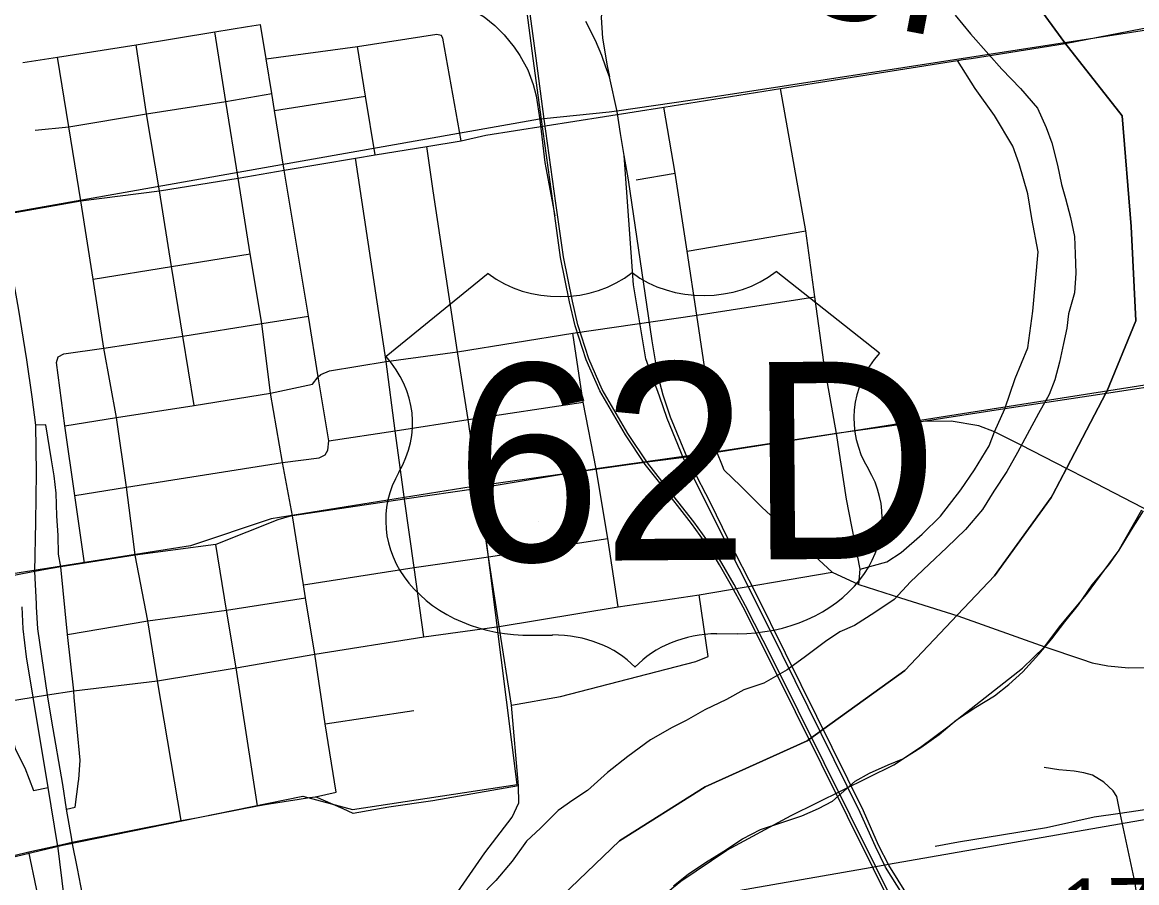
# Model space of a CAD drawing. Extents: x 114843 to 284848, y 317643 to 566895.
# Drawn here: x 200918 to 204849, y 383793 to 386828 of the extents above; entities that cross this region are included whole.
import ezdxf

# ---------------------------------------------------------------- set-up
doc = ezdxf.new("R2010")
doc.units = 0
for name, color, linetype in [('GM_X_City_Street', 7, 'Continuous'), ('GM_X_Interchange_Ramps', 7, 'Continuous'), ('GM_X_Major_River', 7, 'Continuous'), ('GM_X_Major_River_Text', 7, 'Continuous'), ('GM_X_Rail_Line', 7, 'Continuous'), ('GM_X_Section', 7, 'Continuous'), ('GM_X_Section_Text', 7, 'Continuous'), ('GM_X_State_Route', 7, 'Continuous'), ('GM_X_Township', 7, 'Continuous'), ('GM_X_US_Location', 7, 'Continuous'), ('GM_X_US_Route', 7, 'Continuous'), ('GM_X_US_Shield', 7, 'Continuous')]:
    doc.layers.add(name, color=color, linetype=linetype)

msp = doc.modelspace()

# ---------------------------------------------------------------- linework, layer by layer
at = {"layer": 'GM_X_City_Street'}
for p, q in [((201808, 386516.4), (202128.6, 386567.5)), ((203083, 386272.5), (203221.5, 386296)), ((203263, 386021.2), (203681.5, 386092.2)), ((201478.9, 384011.9), (201394.6, 384505.2)), ((201986.9, 384353.2), (202298.8, 384400.4))]:
    msp.add_line(p, q, dxfattribs=at)
for points in [[(200920.5, 386685.6), (201042, 386705.1), (201319.8, 386748.7), (201597.5, 386794.5), (201712.6, 386812.9), (201758.3, 386820.4)], [(201842.2, 386306.4), (201808, 386516.4), (201797.9, 386577.1), (201777.8, 386698.6), (201758.3, 386820.4)], [(201679.4, 386278.6), (201635.9, 386549.1), (201597.5, 386794.5)], [(201777.8, 386698.6), (202100.1, 386742.9), (202380.5, 386786.5), (202395.7, 386782.5)], [(202466.7, 386409.7), (202401.4, 386771.4), (202395.7, 386782.5)], [(201402.3, 386234), (201356, 386504.7), (201319.8, 386748.7)], [(202162.5, 386359.9), (202128.6, 386567.5), (202100.1, 386742.9)], [(201124.5, 386198.4), (201081.9, 386459), (201042, 386705.1)], [(203968, 384924.8), (204018.7, 384958), (204092, 385023), (204157.2, 385086), (204229, 385179.1), (204277, 385249.3), (204329.1, 385333.8), (204348, 385383.5), (204383.8, 385464.1), (204420.2, 385571.6), (204465.1, 385680.1), (204482.5, 385808.5), (204502.2, 386018.8), (204479.4, 386135.8), (204465.2, 386223.1), (204434.5, 386328.6), (204412.3, 386391.5), (204348, 386498.9), (204279.5, 386594.4), (204217, 386693.1)], [(200963.6, 386447), (201081.9, 386459), (201356, 386504.7), (201635.9, 386549.1), (201797.9, 386577.1)], [(203873.3, 384898.4), (203825.2, 385146.2), (203790.5, 385377), (203745.5, 385628.8), (203713.3, 385859.6), (203681.5, 386092.2), (203593, 386594.3)], [(203388.2, 385263.4), (203368.3, 385312.5), (203332.3, 385558.4), (203297.3, 385795.2), (203263, 386021.2), (203221.5, 386296), (203180.7, 386529.1)], [(202540.9, 385087.3), (202526.6, 385183.9), (202490.7, 385426.4), (202452.9, 385665.6), (202368, 386233.3), (202344.7, 386389.6)], [(202334.2, 384660.6), (202300.2, 384904.3), (202266.7, 385145.8), (202233.2, 385387.2), (202201.7, 385631.2), (202093.4, 386348.2)], [(201999.2, 385351.3), (201961.8, 385577.8), (201927.6, 385791.4), (201842.2, 386306.4)], [(201952.3, 384096), (202025.2, 384112.2), (201986.9, 384353.2), (201950.4, 384599.5), (201917.1, 384798), (201910, 384843.9), (201871.2, 385087), (201835.6, 385275.6), (201793.3, 385519.9), (201762.9, 385765.8), (201722.2, 386011.7), (201679.4, 386278.6)], [(201524.2, 385476.6), (201483.8, 385720.6), (201444.7, 385967.1), (201402.3, 386234)], [(201309.9, 384996.7), (201285.2, 385188.4), (201250.1, 385434.4), (201205.8, 385678.4), (201167.6, 385921.8), (201124.5, 386198.4)], [(201167.6, 385921.8), (201444.7, 385967.1), (201722.2, 386011.7)], [(201067.8, 385404.6), (201250.1, 385434.4), (201524.2, 385476.6), (201793.3, 385519.9), (201942.2, 385551.9), (201961.8, 385577.8), (201971.1, 385586.1), (202002, 385599.1), (202201.7, 385631.2), (202452.9, 385665.6), (202860.7, 385731.5), (203297.3, 385795.2), (203713.3, 385859.6)], [(201038.4, 385627.9), (201044.2, 385648.3), (201064, 385658.9), (201205.8, 385678.4), (201483.8, 385720.6), (201762.9, 385765.8), (201927.6, 385791.4)], [(203020.3, 384765.6), (202984, 385007.7), (202941.9, 385252.5), (202896.7, 385487.7), (202860.7, 385731.5)], [(201137.1, 384920.5), (201103.5, 385158.4), (201067.8, 385404.6), (201038.4, 385627.9)], [(201103.5, 385158.4), (201285.2, 385188.4), (201835.6, 385275.6), (201965.3, 385292), (201986.8, 385302), (201995.9, 385318.5), (201999.2, 385351.3), (202233.2, 385387.2), (202490.7, 385426.4), (202896.7, 385487.7)], [(203774.6, 384888.6), (203526.9, 385117.8), (203451.2, 385192.4), (203394.1, 385248.6), (203388.2, 385263.4)], [(202668.9, 384134.5), (202643.7, 384419.2), (202600.8, 384696.6), (202562.4, 384942.4), (202540.9, 385087.3)], [(201394.6, 384505.2), (201360.8, 384717.3), (201316, 384948.8), (201309.9, 384996.7)], [(201910, 384843.9), (202300.2, 384904.3), (202562.4, 384942.4), (202984, 385007.7)], [(201748, 384064.3), (201672.1, 384551.5), (201637.8, 384754.2), (201601, 384986.2)], [(203868.7, 384844.9), (203873.3, 384898.4), (203968, 384924.8)], [(201099.5, 384469.5), (201077.6, 384668.2), (201053.5, 384907.3)], [(201077.6, 384668.2), (201360.8, 384717.3), (201637.8, 384754.2), (201917.1, 384798)], [(202643.7, 384419.2), (202816.4, 384449.7), (203294.4, 384573.2), (203337.7, 384590.7), (203306.2, 384808.2)], [(204790.7, 384038.1), (204779.2, 384097.2), (204766.7, 384116.6), (204733.7, 384147.3), (204693.7, 384171.8), (204662.7, 384180.4), (204628.1, 384186.4), (204574.7, 384190.8), (204522.7, 384198.9)], [(202668.9, 384134.5), (202365.7, 384081.7), (202211.3, 384059.7), (202085.6, 384037.1), (202049.5, 384053.1), (201952.3, 384096)], [(201982.2, 383260.3), (202049.5, 383268.7), (202120.6, 383306), (202173.7, 383372.3), (202242.7, 383478.7), (202355.3, 383598), (202443.6, 383745.4), (202550.2, 383898.1), (202646.5, 384023.8), (202669.6, 384075.2), (202668.9, 384134.5)], [(201788.9, 384070.9), (201895.1, 384087.8), (201930.7, 384093.3), (201952.3, 384096)], [(204790.7, 384038.1), (205239.9, 384105.5), (205347.4, 384122.2)], [(201532.8, 384022.4), (201748, 384064.3), (201788.9, 384070.9)], [(200429.5, 383775.6), (200742.2, 383853.8), (200940.6, 383902.1), (201042.8, 383924.5), (201094.2, 383935.8), (201478.9, 384011.9), (201532.8, 384022.4)], [(204138.1, 383922.3), (204220.7, 383936.9), (204531.3, 383988), (204699.6, 384025.7), (204790.7, 384038.1)], [(205310.6, 382024.8), (205286.2, 382065.1), (205210.6, 382294), (205064.9, 382768.7), (204991, 382998.9), (204866.1, 383667.4), (204851.7, 383729), (204843.3, 383790.9), (204790.7, 384038.1)], [(200425.6, 383454.7), (200757.5, 383536.1), (201004.5, 383597), (200995.5, 383642.9), (200940.6, 383902.1)]]:
    msp.add_lwpolyline(points, dxfattribs=at)
at = {"layer": 'GM_X_Interchange_Ramps'}
for points in [[(201053.5, 384907.3), (201046.3, 384952), (201044, 385017.8), (201040.2, 385086.9), (201038, 385167.5), (201030.9, 385227.6), (201021.2, 385284.6), (201000.9, 385408.4), (200965.3, 385407)], [(201116.2, 384150.9), (201117, 384157), (201122.7, 384225.4), (201101, 384445.8), (201099.5, 384469.5)], [(200861.8, 384432.5), (200860.9, 384412.6), (200870, 384356.4), (200893.4, 384265.2), (200926.6, 384198.1), (200958.1, 384118.5), (201009.4, 384128.9)], [(201073.6, 384052.1), (201104, 384058.9), (201116.2, 384150.9)]]:
    msp.add_lwpolyline(points, dxfattribs=at)
at = {"layer": 'GM_X_Major_River'}
for points in [[(204209, 386852.7), (204263.1, 386786.7), (204327.2, 386714.6), (204373.3, 386662.6), (204439.4, 386594.5), (204499.4, 386524.5), (204529.5, 386456.4), (204549.6, 386402.3), (204569.7, 386324.2), (204583.8, 386256.1), (204597.9, 386206), (204616, 386139.9), (204630, 386071.8), (204632.1, 386011.7), (204634.2, 385943.6), (204630.3, 385873.4), (204608.4, 385799.3), (204602.4, 385749.1), (204590.5, 385695), (204576.6, 385628.9), (204560.7, 385566.7), (204540.7, 385514.6), (204502.8, 385448.4), (204462.9, 385374.2), (204429, 385310.1), (204391, 385243.9), (204345.1, 385173.7), (204305.2, 385109.5), (204245.3, 385039.3), (204179.3, 384975.1), (204117.4, 384916.9), (204051.5, 384854.7), (203993.5, 384792.5), (203925.6, 384746.3), (203853.6, 384700.1), (203801.7, 384678), (203751.7, 384643.9), (203675.7, 384587.7), (203615.8, 384543.5), (203533.8, 384497.3), (203463.8, 384473.2), (203401.9, 384439), (203325.9, 384402.8), (203260, 384364.7), (203210, 384340.6), (203134, 384296.4), (203054.1, 384238.2), (202982.1, 384182), (202912.2, 384117.7), (202860.2, 384083.6), (202808.3, 384047.5), (202746.3, 383985.3), (202696.4, 383939.1), (202646.5, 383868.9), (202588.5, 383800.7), (202530.6, 383742.5)], [(203214.7, 383781.5), (203266.6, 383823.6), (203328.6, 383863.8), (203392.5, 383903.9), (203458.5, 383948.1), (203522.5, 383980.3), (203600.5, 384006.4), (203668.4, 384028.6), (203726.4, 384054.7), (203776.4, 384080.8), (203856.3, 384151), (203906.3, 384179.2), (203972.3, 384209.3), (204024.2, 384229.4), (204088.2, 384269.6), (204152.2, 384315.8), (204214.1, 384368), (204282.1, 384412.1), (204348, 384452.3), (204398, 384492.4), (204447.9, 384536.6), (204503.9, 384598.8), (204549.8, 384653), (204595.7, 384713.1), (204643.7, 384773.3), (204691.6, 384843.5), (204751.5, 384913.7), (204787.5, 384965.9), (204831.4, 385038.1), (204873.3, 385104.3)]]:
    msp.add_lwpolyline(points, dxfattribs=at)
at = {"layer": 'GM_X_Rail_Line'}
for p, q in [((202742.8, 386486.9), (202758, 386488.8)), ((202758, 386488.8), (202987.8, 386512.1)), ((202987.8, 386512.1), (203015.8, 386515.9)), ((203262.2, 385295.4), (206098.4, 385741.3)), ((202530.8, 385194), (203122.2, 385277)), ((203122.2, 385277), (203262.2, 385295.4)), ((203973.3, 383857.2), (203929.1, 383849.4))]:
    msp.add_line(p, q, dxfattribs=at)
for points in [[(203340, 387443), (203187.8, 387293.8), (203067.7, 387153.2), (203034.2, 387102.2), (203011, 387048.8), (202987.9, 386987.6), (202968.4, 386919.7), (202960.5, 386844.7), (202965.1, 386772.1), (202981.3, 386674.2), (202990, 386635.1)], [(202796.4, 386145.4), (202790.3, 386188.9), (202749.2, 386484.7), (202720.4, 386700.5), (202691.4, 386918.3), (202680.5, 386989.6), (202676.4, 387019.5), (202660.8, 387107.2), (202647.2, 387175.7), (202635.2, 387227.6), (202613, 387301.1), (202594.7, 387351.8), (202589.1, 387365.9)], [(203015.8, 386515.9), (203347.1, 386564), (205911.3, 386960.7)], [(201804.9, 386939.6), (202102, 386942.6), (202212.7, 386941.8), (202274.8, 386937.6), (202319.6, 386934.6), (202374.2, 386924.9), (202414.1, 386913.9), (202457.9, 386898.4), (202547, 386847.3), (202585, 386816.6), (202618.3, 386784.1), (202652.6, 386740.4), (202673.7, 386711.2), (202700.9, 386659.8), (202720.2, 386608.8), (202730.5, 386569.1), (202744, 386484.1), (202761, 386333.6), (202796.4, 386145.4)], [(204054.6, 383595.6), (203930.3, 383846.6), (203562.9, 384584.9), (203469.4, 384770.1), (203428.7, 384845.4), (203386, 384919.6), (203363, 384958.1), (203333.3, 385002.1), (203286.9, 385066.4), (203174.4, 385209.9), (203123.4, 385274.2), (203054.4, 385377.6), (202964.1, 385533), (202916.7, 385640.5), (202877.9, 385760.3), (202858.5, 385844.3), (202827, 386000.1), (202800.3, 386190.3), (202759.2, 386486), (202730.4, 386701.9), (202701.4, 386919.8)], [(202990, 386635.1), (202977.1, 386670), (202962, 386710.9), (202939.8, 386763.5), (202906, 386831.3)], [(204074, 383695.6), (203974.5, 383854.4), (203938.9, 383926), (203885.7, 384046.4), (203609.9, 384603.2), (203505.4, 384814), (203411, 385000.1), (203344, 385134.9), (203282.3, 385255.7), (203263.4, 385292.5), (203205.2, 385435.2), (203178.2, 385512.7), (203160, 385584.3), (203139.5, 385703.8), (203056.2, 386272.8), (203041.3, 386358.1), (203027.7, 386436.2), (203017, 386513.1), (202990, 386635.1)], [(197380.8, 385620.4), (200862.7, 386154.7), (202742.8, 386486.9)], [(204063.4, 383688.9), (203963.5, 383848.2), (203927.5, 383920.7), (203874.3, 384041.1), (203598.7, 384597.7), (203494.2, 384808.4), (203399.7, 384994.5), (203332.7, 385129.2), (203271.1, 385250), (203251.9, 385287.3), (203193.4, 385430.7), (203166.1, 385509.1), (203117.4, 385640.6), (203074.3, 385902), (203041.3, 386358.1)], [(204150.5, 383381), (204045.6, 383591.1), (203921.2, 383842.2), (203553.9, 384580.4), (203460.4, 384765.4), (203419.9, 384840.6), (203377.3, 384914.5), (203354.5, 384952.8), (203325, 384996.4), (203278.8, 385060.4), (203166.5, 385203.7), (203115.3, 385268.3), (203045.8, 385372.3), (202955.1, 385528.4), (202907.3, 385637), (202868.2, 385757.7), (202848.7, 385842.2), (202817.1, 385998.4), (202796.4, 386145.4)], [(197558.4, 383078.4), (199137.1, 383466.2), (201059.6, 383925.5), (201907.5, 384098.8), (202082.9, 384051.5), (202664.3, 384138.9), (202530.8, 385194)], [(202530.8, 385194), (201795.7, 385076.1), (201511.4, 384981), (197578.2, 384361.5)], [(206323.5, 384262.5), (206121.6, 384232.8), (203973.3, 383857.2)], [(203929.1, 383849.4), (203889.4, 383842.5), (203343.8, 383747.1), (200165.3, 382456.3), (196041.6, 380963.5)]]:
    msp.add_lwpolyline(points, dxfattribs=at)
at = {"layer": 'GM_X_Section'}
msp.add_lwpolyline([(203164.9, 383736), (203240.9, 383798.1), (203402.8, 383908.2), (203630.7, 384030.5), (203992.5, 384208.9), (204086.5, 384271), (204182.4, 384343.1), (204446.2, 384549.4), (204524.2, 384625.5), (204582.1, 384701.6), (204672, 384809.6), (204783.8, 384961.8), (204867.7, 385107.9)], dxfattribs=at)
at = {"layer": 'GM_X_State_Route'}
for p, q in [((204383.8, 385464.1), (204095.5, 385420.2)), ((204095.5, 385420.2), (203790.5, 385377)), ((203790.5, 385377), (203368.3, 385312.5)), ((203368.3, 385312.5), (202941.9, 385252.5)), ((202941.9, 385252.5), (202526.6, 385183.9)), ((202526.6, 385183.9), (202266.7, 385145.8)), ((202266.7, 385145.8), (201871.2, 385087)), ((201601, 384986.2), (201316, 384948.8)), ((201137.1, 384920.5), (201053.5, 384907.3)), ((201316, 384948.8), (201137.1, 384920.5)), ((201053.5, 384907.3), (201000.1, 384897.3)), ((203306.2, 384808.2), (203774.6, 384888.6)), ((203774.6, 384888.6), (203868.7, 384844.9)), ((203868.7, 384844.9), (204016.2, 384798.2)), ((203020.3, 384765.6), (203306.2, 384808.2)), ((202600.8, 384696.6), (203020.3, 384765.6)), ((202334.2, 384660.6), (202600.8, 384696.6)), ((201950.4, 384599.5), (202334.2, 384660.6)), ((201672.1, 384551.5), (201950.4, 384599.5)), ((201394.6, 384505.2), (201672.1, 384551.5)), ((201099.5, 384469.5), (201394.6, 384505.2)), ((201006.4, 384455.8), (201099.5, 384469.5)), ((201082.9, 383999.2), (201073.6, 384052.1)), ((201092.3, 383946.4), (201082.9, 383999.2))]:
    msp.add_line(p, q, dxfattribs=at)
for points in [[(200967.7, 384777.1), (200962.7, 384890.3), (200966.1, 385065.1), (200968.3, 385238.8), (200965.3, 385407), (200952.5, 385506.3), (200934.1, 385637), (200905, 385819.8), (200861.5, 386062.6)], [(205233.9, 385593.5), (204743.1, 385518.8), (204383.8, 385464.1)], [(204348, 385383.5), (204292.1, 385404.4), (204194.8, 385420.9), (204095.5, 385420.2)], [(204441.6, 385336.8), (204432.4, 385341.6), (204348, 385383.5)], [(204673.5, 385217.3), (204603.5, 385253.4), (204441.6, 385336.8)], [(204954.6, 385075.6), (204934.6, 385082.9), (204673.5, 385217.3)], [(201871.2, 385087), (201859.1, 385085.1), (201819.5, 385072.6), (201601, 384986.2)], [(201000.1, 384897.3), (200962.7, 384890.3), (200912.4, 384880.9), (200790.4, 384858.2)], [(204016.2, 384798.2), (204217.8, 384734.5), (204524.7, 384625.5), (204654.3, 384582)], [(201066.1, 383742.4), (201042.8, 383924.5), (201042.4, 383928.1), (201009.4, 384128.9), (200955.9, 384447.6), (200933, 384589.7), (200921.4, 384688.9), (200917.3, 384766.5)], [(201022.5, 384362.4), (201006.4, 384455.8), (200986.9, 384591.6), (200972.3, 384688.7), (200968.2, 384766.3), (200967.7, 384777.1)], [(204654.3, 384582), (204692.7, 384569.1), (204747.5, 384558.4), (204820.8, 384551.4), (204878.6, 384552), (204909.5, 384556)], [(200861.8, 384432.5), (200955.9, 384447.6), (201006.4, 384455.8)], [(201073.6, 384052.1), (201060.8, 384139.3), (201022.5, 384362.4)], [(201112.4, 383843.5), (201094.2, 383935.8), (201092.3, 383946.4)], [(201554.2, 382579.4), (201550.7, 382589.9), (201527.6, 382659.2), (201438.2, 382942), (201432.2, 382960.2), (201384.9, 383085.9), (201358.1, 383161.1), (201288.2, 383292), (201219.9, 383438.6), (201169.1, 383572.5), (201136.7, 383720.6), (201112.4, 383843.5)]]:
    msp.add_lwpolyline(points, dxfattribs=at)
at = {"layer": 'GM_X_Township'}
for points in [[(200692.9, 388556.2), (200956.5, 388353.2), (201492.3, 387940.6), (202129.3, 387786.2), (203011, 387778.2), (203661.7, 387725.1), (203995.9, 387481.9), (204301.7, 387158.9), (204595.4, 386755.7), (204797.8, 386497.7), (204829.6, 386107.7), (204846.4, 385775.5), (204744, 385525.6), (204741.9, 385521.6), (204602.3, 385256.2), (204553, 385162.3), (204547.4, 385151.8), (204347.1, 384875.8), (204216.6, 384737.3), (204031.6, 384541.1), (203686.5, 384292.9), (203326.4, 384131.2), (203024.2, 383941.2), (202737.2, 383664.4)], [(202737.2, 383664.4), (203024.2, 383941.2), (203326.4, 384131.2), (203686.5, 384292.9), (204031.6, 384541.1), (204216.6, 384737.3), (204347.1, 384875.8), (204547.4, 385151.8), (204553, 385162.3), (204602.3, 385256.2), (204741.9, 385521.6), (204744, 385525.6), (204846.4, 385775.5), (204829.6, 386107.7), (204797.8, 386497.7), (204595.4, 386755.7), (204301.7, 387158.9), (203995.9, 387481.9), (203661.7, 387725.1), (203011, 387778.2), (202129.3, 387786.2), (201492.3, 387940.6), (200956.5, 388353.2), (200692.9, 388556.2)]]:
    msp.add_lwpolyline(points, dxfattribs=at)
at = {"layer": 'GM_X_US_Route'}
for p, q in [((204383.8, 385464.1), (204095.5, 385420.2)), ((204095.5, 385420.2), (203790.5, 385377)), ((203790.5, 385377), (203368.3, 385312.5)), ((203368.3, 385312.5), (202941.9, 385252.5)), ((202941.9, 385252.5), (202526.6, 385183.9)), ((202526.6, 385183.9), (202266.7, 385145.8)), ((202266.7, 385145.8), (201871.2, 385087)), ((201601, 384986.2), (201316, 384948.8)), ((201137.1, 384920.5), (201053.5, 384907.3)), ((201316, 384948.8), (201137.1, 384920.5)), ((201053.5, 384907.3), (201000.1, 384897.3)), ((203306.2, 384808.2), (203774.6, 384888.6)), ((203774.6, 384888.6), (203868.7, 384844.9)), ((203868.7, 384844.9), (204016.2, 384798.2)), ((203020.3, 384765.6), (203306.2, 384808.2)), ((202600.8, 384696.6), (203020.3, 384765.6)), ((202334.2, 384660.6), (202600.8, 384696.6)), ((201950.4, 384599.5), (202334.2, 384660.6)), ((201672.1, 384551.5), (201950.4, 384599.5)), ((201394.6, 384505.2), (201672.1, 384551.5)), ((201099.5, 384469.5), (201394.6, 384505.2)), ((201006.4, 384455.8), (201099.5, 384469.5))]:
    msp.add_line(p, q, dxfattribs=at)
for points in [[(204264.9, 386700.7), (204538.3, 386743.9), (204596.6, 386752.9), (205021.9, 386835.5)], [(200846.1, 386148.6), (201124.5, 386198.4), (201402.3, 386234), (201679.4, 386278.6), (201842.2, 386306.4), (202093.4, 386348.2), (202162.5, 386359.9), (202344.7, 386389.6), (202466.7, 386409.7), (202553.7, 386429.8), (203180.7, 386529.1), (203593, 386594.3), (204217, 386693.1), (204236.6, 386696.2), (204264.9, 386700.7)], [(205233.9, 385593.5), (204743.1, 385518.8), (204383.8, 385464.1)], [(204348, 385383.5), (204292.1, 385404.4), (204194.8, 385420.9), (204095.5, 385420.2)], [(204441.6, 385336.8), (204432.4, 385341.6), (204348, 385383.5)], [(204673.5, 385217.3), (204603.5, 385253.4), (204441.6, 385336.8)], [(204954.6, 385075.6), (204934.6, 385082.9), (204673.5, 385217.3)], [(201871.2, 385087), (201859.1, 385085.1), (201819.5, 385072.6), (201601, 384986.2)], [(201000.1, 384897.3), (200962.7, 384890.3), (200912.4, 384880.9), (200790.4, 384858.2)], [(204016.2, 384798.2), (204217.8, 384734.5), (204524.7, 384625.5), (204654.3, 384582)], [(204654.3, 384582), (204692.7, 384569.1), (204747.5, 384558.4), (204820.8, 384551.4), (204878.6, 384552), (204909.5, 384556)], [(200861.8, 384432.5), (200955.9, 384447.6), (201006.4, 384455.8)]]:
    msp.add_lwpolyline(points, dxfattribs=at)
at = {"layer": 'GM_X_US_Shield'}
for p, q in [((202561.8, 385941.4), (202201.3, 385648.7)), ((203941.6, 385661.3), (203577, 385948.7)), ((202716, 384666.2), (202788.5, 384666.7)), ((203368.6, 384670.9), (203441.2, 384671.5))]:
    msp.add_line(p, q, dxfattribs=at)
for centre, major_axis, start_param, end_param in [((202814.1, 386150.4), (-362.6, -2.6), 0.795399, 2.346194), ((203321.7, 386154), (-362.6, -2.6), 0.795399, 2.346194), ((204359.1, 385431.4), (-507.6, -3.7), 5.672304, 6.727422), ((201787.2, 385412.8), (507.6, 3.7), 5.838948, 6.894066), ((202707.5, 385072.2), (507.6, 3.7), 2.702327, 4.723529), ((203443.9, 385077.5), (-507.6, -3.7), 1.559657, 3.580859), ((202790.6, 384376.7), (-362.6, -2.6), 3.785094, 4.712389), ((203370.7, 384380.9), (-362.6, -2.6), 4.712389, 5.639684)]:
    msp.add_ellipse(centre, major_axis=major_axis, ratio=0.8, start_param=start_param, end_param=end_param, dxfattribs=at)

# ---------------------------------------------------------------- texts
at = {"layer": 'GM_X_Major_River_Text'}
msp.add_text('River', height=500.01, rotation=349.1868, dxfattribs=at).set_placement((202679.3, 387056.5))
at = {"layer": 'GM_X_Section_Text'}
msp.add_text('17', height=221.01, rotation=0.4136, dxfattribs=at).set_placement((204581.2, 383586.8))
at = {"layer": 'GM_X_US_Location'}
for s, p in [('0', (203074.7, 385277.4)), ('/', (203074.8, 385277.4)), ('62D', (202737.8, 385068))]:
    msp.add_text(s, height=1, rotation=0.4135, dxfattribs=at).set_placement(p)
at = {"layer": 'GM_X_US_Shield'}
msp.add_text('62D', height=696.13, rotation=0.4135, dxfattribs=at).set_placement((202445.9, 384925.3))

doc.saveas('drawing.dxf')
